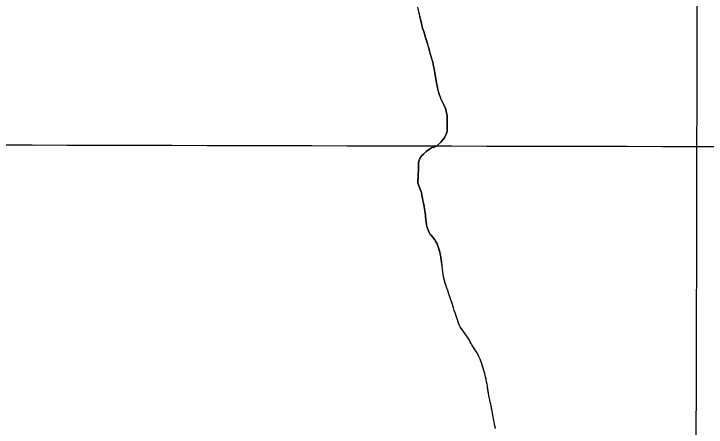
# Model space of a CAD drawing. Extents: x 3172231 to 3210228, y 940198 to 965780.
# Drawn here: x 3195793 to 3197406, y 957148 to 958110 of the extents above; entities that cross this region are included whole.
import ezdxf

# ---------------------------------------------------------------- set-up
doc = ezdxf.new("R2010")
doc.units = 0
for name, color, linetype in [('V-GRID-MAJR', 7, 'Continuous'), ('V-SITE-VEGE', 7, 'Continuous'), ('V-TOPO-SHOR', 7, 'Continuous')]:
    doc.layers.add(name, color=color, linetype=linetype)

msp = doc.modelspace()

# ---------------------------------------------------------------- linework, layer by layer
at = {"layer": 'V-GRID-MAJR'}
for points in [[(3197355.974, 945678.243), (3197370.077, 951738.379), (3197384.187, 957801.599), (3197398.298, 963864.87), (3197398.305, 963867.904)], [(3176521.954, 957856.218), (3181737.509, 957841.425), (3186953.067, 957827.391), (3192168.626, 957814.116), (3197384.187, 957801.599), (3202599.75, 957789.841), (3207815.315, 957778.841), (3207815.316, 957778.841)]]:
    msp.add_spline(points, degree=3, dxfattribs=at)
at = {"layer": 'V-SITE-VEGE'}
for p, q in [((3196740.136, 958097.549), (3196734.428, 958125.772)), ((3196745.328, 958077.325), (3196740.136, 958097.549)), ((3196747.937, 958068.928), (3196745.328, 958077.325)), ((3196749.805, 958063.583), (3196747.937, 958068.928)), ((3196752.223, 958055.567), (3196749.805, 958063.583)), ((3196753.903, 958050.604), (3196752.223, 958055.567)), ((3196755.951, 958043.733), (3196753.903, 958050.604)), ((3196759.477, 958030.569), (3196755.951, 958043.733)), ((3196760.597, 958027.325), (3196759.477, 958030.569)), ((3196761.523, 958023.507), (3196760.597, 958027.325)), ((3196768.771, 957997.75), (3196761.523, 958023.507)), ((3196770.422, 957988.407), (3196768.771, 957997.75)), ((3196771.904, 957982.492), (3196770.422, 957988.407)), ((3196773.553, 957973.34), (3196771.904, 957982.492)), ((3196774.847, 957967.617), (3196773.553, 957973.34)), ((3196777.586, 957950.269), (3196774.847, 957967.617)), ((3196778.694, 957945.499), (3196777.586, 957950.269)), ((3196779.974, 957937.872), (3196778.694, 957945.499)), ((3196783.125, 957925.472), (3196779.974, 957937.872)), ((3196784.811, 957921.271), (3196783.125, 957925.472)), ((3196785.929, 957917.835), (3196784.811, 957921.271)), ((3196788.735, 957910.579), (3196785.929, 957917.835)), ((3196791.739, 957904.463), (3196788.735, 957910.579)), ((3196793.996, 957900.259), (3196791.739, 957904.463)), ((3196795.684, 957896.63), (3196793.996, 957900.259)), ((3196798.494, 957889.752), (3196795.684, 957896.63)), ((3196799.978, 957884.411), (3196798.494, 957889.752)), ((3196801.279, 957879.261), (3196799.978, 957884.411)), ((3196802.188, 957873.35), (3196801.279, 957879.261)), ((3196802.547, 957870.11), (3196802.188, 957873.35)), ((3196802.416, 957851.254), (3196802.87, 957861.918)), ((3196802.526, 957867.063), (3196802.547, 957870.11)), ((3196802.87, 957861.918), (3196802.526, 957867.063)), ((3196802.325, 957838.116), (3196802.557, 957844.019)), ((3196802.557, 957844.019), (3196802.416, 957851.254)), ((3196796.308, 957821.781), (3196801.92, 957834.311)), ((3196801.92, 957834.311), (3196802.325, 957838.116)), ((3196777.7, 957802.295), (3196787.86, 957811.746)), ((3196787.86, 957811.746), (3196796.308, 957821.781)), ((3196753.237, 957789.513), (3196761.085, 957795.364)), ((3196761.085, 957795.364), (3196765.674, 957798.188)), ((3196765.674, 957798.188), (3196771.21, 957800.245)), ((3196771.21, 957800.245), (3196777.7, 957802.295)), ((3196739.808, 957775.515), (3196744.418, 957781.196)), ((3196744.418, 957781.196), (3196747.673, 957784.031)), ((3196747.673, 957784.031), (3196753.237, 957789.513)), ((3196735.991, 957746.786), (3196736.069, 957764.542)), ((3196736.069, 957764.542), (3196737.06, 957770.057)), ((3196737.06, 957770.057), (3196739.808, 957775.515)), ((3196734.782, 957737.271), (3196735.991, 957746.786)), ((3196734.6, 957716.481), (3196734.782, 957737.271)), ((3196742.862, 957694.177), (3196734.6, 957716.481)), ((3196743.585, 957688.457), (3196742.862, 957694.177)), ((3196747.996, 957665.574), (3196743.585, 957688.457)), ((3196748.922, 957661.759), (3196747.996, 957665.574)), ((3196750.759, 957652.033), (3196748.922, 957661.759)), ((3196751.486, 957646.886), (3196750.759, 957652.033)), ((3196751.826, 957641.168), (3196751.486, 957646.886)), ((3196751.801, 957637.744), (3196751.826, 957641.168)), ((3196753.239, 957625.354), (3196751.801, 957637.744)), ((3196754.154, 957619.824), (3196753.239, 957625.354)), ((3196755.076, 957615.63), (3196754.154, 957619.824)), ((3196757.124, 957608.949), (3196755.076, 957615.63)), ((3196759.75, 957602.838), (3196757.124, 957608.949)), ((3196762.951, 957597.673), (3196759.75, 957602.838)), ((3196768.431, 957591.351), (3196762.951, 957597.673)), ((3196773.522, 957584.269), (3196768.431, 957591.351)), ((3196775.407, 957581.399), (3196773.522, 957584.269)), ((3196778.417, 957576.236), (3196775.407, 957581.399)), ((3196780.295, 957572.226), (3196778.417, 957576.236)), ((3196782.534, 957565.925), (3196780.295, 957572.226)), ((3196785.509, 957555.238), (3196782.534, 957565.925)), ((3196786.431, 957550.661), (3196785.509, 957555.238)), ((3196787.529, 957544.37), (3196786.431, 957550.661)), ((3196788.616, 957536.554), (3196787.529, 957544.37)), ((3196788.975, 957533.124), (3196788.616, 957536.554)), ((3196790.568, 957523.269), (3196788.975, 957533.124)), ((3196790.822, 957521.753), (3196790.568, 957523.269)), ((3196794.295, 957498.036), (3196790.822, 957521.753)), ((3196796.108, 957489.991), (3196794.295, 957498.036)), ((3196798.66, 957480.82), (3196796.108, 957489.991)), ((3196801.584, 957471.649), (3196798.66, 957480.82)), ((3196803.79, 957466.404), (3196801.584, 957471.649)), ((3196806.714, 957457.418), (3196803.79, 957466.404)), ((3196808.187, 957454.233), (3196806.714, 957457.418)), ((3196810.565, 957446.932), (3196808.187, 957454.233)), ((3196812.213, 957442.25), (3196810.565, 957446.932)), ((3196814.953, 957433.454), (3196812.213, 957442.25)), ((3196817.141, 957425.594), (3196814.953, 957433.454)), ((3196818.97, 957419.976), (3196817.141, 957425.594)), ((3196820.987, 957414.547), (3196818.97, 957419.976)), ((3196822.633, 957409.679), (3196820.987, 957414.547)), ((3196824.643, 957402.756), (3196822.633, 957409.679)), ((3196828.851, 957390.583), (3196824.643, 957402.756)), ((3196831.612, 957384.589), (3196828.851, 957390.583)), ((3196833.086, 957381.777), (3196831.612, 957384.589)), ((3196838.632, 957373.333), (3196833.086, 957381.777)), ((3196845.845, 957363.195), (3196838.632, 957373.333)), ((3196849.544, 957357.754), (3196845.845, 957363.195)), ((3196852.686, 957352.875), (3196849.544, 957357.754)), ((3196858.592, 957342.936), (3196852.686, 957352.875)), ((3196860.067, 957340.122), (3196858.592, 957342.936)), ((3196863.022, 957335.246), (3196860.067, 957340.122)), ((3196871.339, 957322.301), (3196863.022, 957335.246)), ((3196874.474, 957316.677), (3196871.339, 957322.301)), ((3196876.502, 957312.741), (3196874.474, 957316.677)), ((3196879.447, 957306.369), (3196876.502, 957312.741)), ((3196882.56, 957297.567), (3196879.447, 957306.369)), ((3196888.776, 957278.101), (3196882.56, 957297.567)), ((3196891.86, 957265.004), (3196888.776, 957278.101)), ((3196895.294, 957248.544), (3196891.86, 957265.004)), ((3196899.595, 957222.178), (3196895.294, 957248.544)), ((3196900.687, 957218.062), (3196899.595, 957222.178)), ((3196901.948, 957211.328), (3196900.687, 957218.062)), ((3196904.123, 957201.786), (3196901.948, 957211.328)), ((3196904.662, 957198.608), (3196904.123, 957201.786)), ((3196907.369, 957185.14), (3196904.662, 957198.608)), ((3196909.52, 957172.051), (3196907.369, 957185.14)), ((3196912.049, 957159.708), (3196909.52, 957172.051)), ((3196914.935, 957144.932), (3196912.049, 957159.708))]:
    msp.add_line(p, q, dxfattribs=at)
at = {"layer": 'V-TOPO-SHOR'}
for points in [[(3196736.82, 958113.759), (3196738.108, 958107.275), (3196740.136, 958097.549), (3196741.619, 958091.634), (3196743.845, 958083.049), (3196745.328, 958077.325), (3196747.937, 958068.928), (3196749.805, 958063.583), (3196752.223, 958055.567), (3196753.903, 958050.604), (3196755.951, 958043.733), (3196757.065, 958039.537), (3196758.552, 958034.194), (3196759.477, 958030.569), (3196760.597, 958027.325), (3196761.523, 958023.507), (3196763.196, 958017.593), (3196764.683, 958012.442), (3196767.1, 958003.855), (3196768.771, 957997.75), (3196770.422, 957988.407), (3196771.904, 957982.492), (3196773.553, 957973.34), (3196774.847, 957967.617), (3196776.123, 957959.419), (3196776.854, 957954.844), (3196777.584, 957950.269), (3196778.694, 957945.499), (3196779.974, 957937.872), (3196780.715, 957934.821), (3196781.827, 957930.622), (3196783.125, 957925.472), (3196784.811, 957921.271), (3196785.929, 957917.835), (3196787.238, 957914.398), (3196788.735, 957910.579), (3196790.238, 957907.521), (3196791.739, 957904.463), (3196793.996, 957900.259), (3196795.686, 957896.63), (3196796.808, 957893.764), (3196798.494, 957889.752), (3196799.981, 957884.411), (3196801.279, 957879.261), (3196802.188, 957873.35), (3196802.547, 957870.11), (3196802.526, 957867.063), (3196802.87, 957861.918), (3196802.639, 957855.825), (3196802.416, 957851.256), (3196802.557, 957844.019), (3196802.325, 957838.116), (3196801.918, 957834.311), (3196796.308, 957821.781), (3196787.86, 957811.746), (3196777.7, 957802.295), (3196771.21, 957800.245), (3196765.674, 957798.188), (3196761.085, 957795.364), (3196755.723, 957791.401), (3196753.237, 957789.513), (3196749.977, 957786.3), (3196747.675, 957784.031), (3196744.418, 957781.196), (3196739.808, 957775.515), (3196737.06, 957770.057), (3196736.069, 957764.542), (3196736.073, 957758.592), (3196736.048, 957755.354), (3196736.013, 957750.214), (3196735.991, 957746.786), (3196734.782, 957737.271), (3196734.756, 957733.461), (3196734.6, 957716.481), (3196742.862, 957694.177), (3196743.585, 957688.457), (3196745.055, 957680.83), (3196745.975, 957676.062), (3196747.263, 957669.578), (3196747.996, 957665.574), (3196748.922, 957661.759), (3196750.024, 957655.846), (3196750.759, 957652.033), (3196751.486, 957646.886), (3196751.826, 957641.17), (3196751.801, 957637.744), (3196752.524, 957632.026)], [(3196752.524, 957632.026), (3196753.239, 957625.354), (3196754.154, 957619.824), (3196755.076, 957615.63), (3196757.124, 957608.949), (3196759.75, 957602.838), (3196762.951, 957597.673), (3196765.027, 957595.182), (3196768.429, 957591.351), (3196770.506, 957588.479), (3196773.522, 957584.269), (3196775.407, 957581.399), (3196778.417, 957576.236), (3196780.295, 957572.224), (3196782.536, 957565.925), (3196783.65, 957561.726), (3196785.509, 957555.238), (3196786.431, 957550.661), (3196787.529, 957544.37), (3196788.616, 957536.554), (3196788.975, 957533.124), (3196789.704, 957528.549), (3196790.568, 957523.269)], [(3196914.935, 957144.932), (3196913.851, 957150.168), (3196912.77, 957155.78), (3196912.049, 957159.708), (3196911.326, 957163.075), (3196910.243, 957168.498), (3196909.52, 957172.051), (3196908.983, 957175.605), (3196907.908, 957181.962), (3196907.369, 957185.14), (3196906.106, 957191.315), (3196904.662, 957198.608), (3196904.123, 957201.786), (3196902.854, 957207.213), (3196901.948, 957211.328), (3196900.687, 957218.062), (3196899.595, 957222.178), (3196898.876, 957226.293), (3196898.342, 957230.03), (3196897.443, 957235.081), (3196896.728, 957239.568), (3196896.189, 957242.935), (3196895.294, 957248.544), (3196894.389, 957252.659), (3196892.945, 957259.954), (3196891.86, 957265.004), (3196890.047, 957272.86), (3196888.776, 957278.101), (3196886.4, 957285.588), (3196884.755, 957290.829), (3196882.56, 957297.567), (3196881.096, 957301.874), (3196879.447, 957306.369), (3196876.502, 957312.741), (3196874.474, 957316.677), (3196871.339, 957322.301), (3196869.49, 957325.117), (3196867.087, 957328.869), (3196865.424, 957331.494), (3196863.022, 957335.246), (3196860.069, 957340.122), (3196858.592, 957342.934), (3196856.378, 957346.686), (3196854.531, 957349.873), (3196852.686, 957352.875), (3196849.544, 957357.754), (3196845.845, 957363.195), (3196841.592, 957369.202), (3196838.632, 957373.333), (3196835.489, 957378.023), (3196833.086, 957381.777), (3196831.612, 957384.589), (3196828.851, 957390.583), (3196827.02, 957395.826), (3196824.64, 957402.754), (3196823.727, 957405.749), (3196822.633, 957409.679), (3196820.987, 957414.547), (3196818.97, 957419.976), (3196817.141, 957425.594), (3196815.865, 957430.085), (3196814.953, 957433.454), (3196813.311, 957438.881), (3196812.213, 957442.25), (3196810.565, 957446.932), (3196808.187, 957454.233), (3196806.714, 957457.418), (3196804.885, 957462.847), (3196803.79, 957466.404), (3196801.584, 957471.649), (3196800.122, 957476.329), (3196798.66, 957480.82), (3196797.384, 957485.313), (3196796.108, 957489.991), (3196795.02, 957494.855), (3196794.295, 957498.036), (3196790.822, 957521.753), (3196790.568, 957523.269)]]:
    msp.add_lwpolyline(points, dxfattribs=at)

doc.saveas('drawing.dxf')
